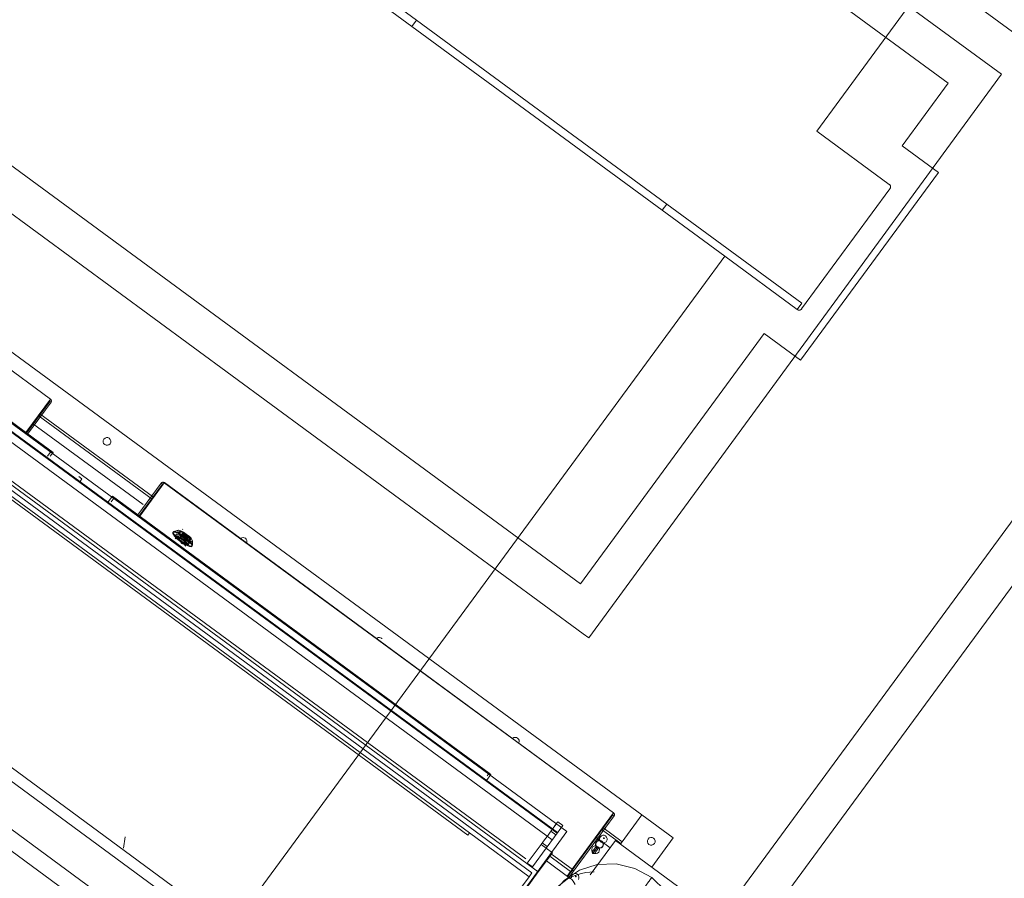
# Model space of a CAD drawing. Header units: metres. Extents: x 135583 to 135939, y 457896 to 458258.
# Tile 275 of 599: x 135786.38 to 135787.65, y 457942.52 to 457943.63. Entities that reach past the tile are written whole.
import ezdxf

# ---------------------------------------------------------------- set-up
doc = ezdxf.new("R2010")
doc.units = ezdxf.units.M
doc.linetypes.add('Hidden', pattern=[4, 2, -2])
doc.layers.add('NIEUWE INSTALLATIE', color=250, linetype='Continuous', lineweight=0)

msp = doc.modelspace()

# ---------------------------------------------------------------- linework, layer by layer
at = {"layer": 'NIEUWE INSTALLATIE'}
for p, q in [((135787.6448, 457943.5555), (135786.5975, 457944.3227)), ((135785.8277, 457943.5957), (135787.1816, 457942.6011)), ((135785.8277, 457943.5957), (135787.1816, 457942.6011)), ((135786.0657, 457943.5988), (135787.1061, 457942.8345)), ((135786.42, 457943.1368), (135785.8413, 457943.5619)), ((135786.42, 457943.1368), (135785.8413, 457943.5619)), ((135786.4201, 457943.1369), (135785.8414, 457943.562)), ((135786.4201, 457943.1369), (135785.8414, 457943.562)), ((135787.1134, 457942.8291), (135787.6448, 457943.5555)), ((135785.8317, 457943.4762), (135787.0664, 457942.5692)), ((135787.0725, 457942.5775), (135785.8379, 457943.4846)), ((135787.0731, 457942.5784), (135785.8385, 457943.4854)), ((135785.7975, 457943.4466), (135787.0483, 457942.5277)), ((135785.799, 457943.4384), (135787.04, 457942.5266)), ((135785.8145, 457943.4393), (135787.0325, 457942.5445)), ((135786.4233, 457943.0679), (135785.9357, 457943.4261)), ((135786.4208, 457943.0696), (135785.9381, 457943.4242)), ((135785.8699, 457943.3744), (135786.9578, 457942.5751)), ((135786.9599, 457942.578), (135785.872, 457943.3773)), ((135786.7931, 457942.3509), (135785.7051, 457943.1502)), ((135785.6968, 457943.1388), (135786.7847, 457942.3395)), ((135786.3882, 457943.0936), (135786.42, 457943.1368)), ((135786.3882, 457943.0936), (135786.42, 457943.1368)), ((135786.4191, 457943.1339), (135786.389, 457943.093)), ((135786.4191, 457943.1339), (135786.389, 457943.093)), ((135786.3906, 457943.0918), (135786.4207, 457943.1328)), ((135786.3906, 457943.0918), (135786.4207, 457943.1328)), ((135786.4049, 457943.1158), (135786.4186, 457943.1345)), ((135786.4186, 457943.1345), (135786.4049, 457943.1158)), ((135786.4207, 457943.1328), (135786.4191, 457943.1339)), ((135786.4207, 457943.1328), (135786.4191, 457943.1339)), ((135786.7996, 457942.2668), (135785.623, 457943.1313)), ((135786.7862, 457942.2487), (135785.6096, 457943.1131)), ((135786.551, 457943.0078), (135786.4043, 457943.1156)), ((135786.551, 457943.0078), (135786.4043, 457943.1156)), ((135786.4069, 457943.114), (135786.4053, 457943.1152)), ((135786.4053, 457943.1152), (135786.4069, 457943.114)), ((135786.4063, 457943.1177), (135786.5525, 457943.0103)), ((135786.4063, 457943.1177), (135786.5525, 457943.0103)), ((135786.5393, 457943.001), (135786.397, 457943.1055)), ((135786.397, 457943.1055), (135786.5393, 457943.001)), ((135786.5393, 457943.001), (135786.397, 457943.1055)), ((135786.397, 457943.1055), (135786.5393, 457943.001)), ((135786.4161, 457943.0631), (135786.4208, 457943.0696)), ((135786.4198, 457943.0631), (135786.4233, 457943.0679)), ((135786.4606, 457943.0342), (135786.4566, 457943.0372)), ((135786.4606, 457943.0342), (135786.4581, 457943.0308)), ((135786.5625, 457943.0286), (135786.5325, 457942.9876)), ((135786.5625, 457943.0286), (135786.5325, 457942.9876)), ((135786.5341, 457942.9865), (135786.5642, 457943.0274)), ((135786.5341, 457942.9865), (135786.5642, 457943.0274)), ((135786.5666, 457943.0291), (135786.5349, 457942.9859)), ((135786.5666, 457943.0291), (135786.5349, 457942.9859)), ((135786.5511, 457943.0083), (135786.5648, 457943.0271)), ((135786.5648, 457943.0271), (135786.5511, 457943.0083)), ((135786.5642, 457943.0274), (135786.5625, 457943.0286)), ((135786.5642, 457943.0274), (135786.5625, 457943.0286)), ((135787.1453, 457942.604), (135786.5666, 457943.0291)), ((135787.1453, 457942.604), (135786.5666, 457943.0291)), ((135787.1454, 457942.604), (135786.5667, 457943.0292)), ((135787.1454, 457942.604), (135786.5667, 457943.0292)), ((135786.4998, 457943.0116), (135786.4945, 457943.0043)), ((135786.5022, 457943.0098), (135786.4982, 457943.0043)), ((135786.9874, 457942.6534), (135786.4998, 457943.0116)), ((135786.9849, 457942.6551), (135786.5022, 457943.0098)), ((135786.5488, 457943.0098), (135786.5504, 457943.0086)), ((135786.5504, 457943.0086), (135786.5488, 457943.0098)), ((135786.5845, 457942.9678), (135786.579, 457942.9661)), ((135786.5845, 457942.9678), (135786.579, 457942.9661)), ((135786.5906, 457942.9687), (135786.59, 457942.9692)), ((135786.5906, 457942.9687), (135786.59, 457942.9692)), ((135786.5784, 457942.9657), (135786.5778, 457942.9649)), ((135786.5784, 457942.9657), (135786.5778, 457942.9649)), ((135786.5829, 457942.9598), (135786.5806, 457942.9567)), ((135786.5829, 457942.9598), (135786.5806, 457942.9567)), ((135786.5812, 457942.961), (135786.5825, 457942.9628)), ((135786.5812, 457942.961), (135786.5825, 457942.9628)), ((135786.5921, 457942.9513), (135786.5848, 457942.9568)), ((135786.5921, 457942.9513), (135786.5848, 457942.9568)), ((135786.5851, 457942.9571), (135786.5862, 457942.9585)), ((135786.5851, 457942.9571), (135786.5862, 457942.9585)), ((135786.5858, 457942.9572), (135786.5887, 457942.9611)), ((135786.5858, 457942.9572), (135786.5887, 457942.9611)), ((135786.589, 457942.9607), (135786.5862, 457942.9568)), ((135786.589, 457942.9607), (135786.5862, 457942.9568)), ((135786.5865, 457942.9591), (135786.5877, 457942.9607)), ((135786.5877, 457942.9607), (135786.5865, 457942.9591)), ((135786.5939, 457942.9537), (135786.5865, 457942.9591)), ((135786.5939, 457942.9537), (135786.5865, 457942.9591)), ((135786.5877, 457942.9607), (135786.5878, 457942.9606)), ((135786.5877, 457942.9607), (135786.5878, 457942.9606)), ((135786.5948, 457942.9554), (135786.5879, 457942.9605)), ((135786.5948, 457942.9554), (135786.5879, 457942.9605)), ((135786.5887, 457942.9611), (135786.5897, 457942.9625)), ((135786.5887, 457942.9611), (135786.5897, 457942.9625)), ((135786.5947, 457942.9566), (135786.589, 457942.9607)), ((135786.5947, 457942.9566), (135786.589, 457942.9607)), ((135786.5891, 457942.9608), (135786.5894, 457942.9612)), ((135786.5891, 457942.9608), (135786.5894, 457942.9612)), ((135786.5892, 457942.9609), (135786.5891, 457942.9609)), ((135786.5894, 457942.9612), (135786.5904, 457942.9626)), ((135786.5894, 457942.9612), (135786.5904, 457942.9626)), ((135786.595, 457942.9571), (135786.5894, 457942.9612)), ((135786.595, 457942.9571), (135786.5894, 457942.9612)), ((135786.5902, 457942.9625), (135786.5901, 457942.9625)), ((135786.5902, 457942.9623), (135786.5958, 457942.9582)), ((135786.5902, 457942.9623), (135786.5958, 457942.9582)), ((135786.5904, 457942.9626), (135786.596, 457942.9585)), ((135786.5904, 457942.9626), (135786.596, 457942.9585)), ((135786.5918, 457942.9527), (135786.5947, 457942.9566)), ((135786.5918, 457942.9527), (135786.5947, 457942.9566)), ((135786.5951, 457942.9564), (135786.5923, 457942.9525)), ((135786.5951, 457942.9564), (135786.5923, 457942.9525)), ((135786.5939, 457942.9537), (135786.595, 457942.9553)), ((135786.595, 457942.9553), (135786.5939, 457942.9537)), ((135786.595, 457942.9571), (135786.5947, 457942.9566)), ((135786.595, 457942.9571), (135786.5947, 457942.9566)), ((135786.5949, 457942.9554), (135786.595, 457942.9553)), ((135786.5949, 457942.9554), (135786.595, 457942.9553)), ((135786.596, 457942.9585), (135786.595, 457942.9571)), ((135786.596, 457942.9585), (135786.595, 457942.9571)), ((135786.5962, 457942.9578), (135786.5951, 457942.9564)), ((135786.5962, 457942.9578), (135786.5951, 457942.9564)), ((135786.6028, 457942.9486), (135786.6028, 457942.9544)), ((135786.6028, 457942.9486), (135786.6028, 457942.9544)), ((135786.5934, 457942.9532), (135786.5924, 457942.9518)), ((135786.5934, 457942.9532), (135786.5924, 457942.9518)), ((135786.5936, 457942.9518), (135786.593, 457942.9533)), ((135786.5933, 457942.9474), (135786.5956, 457942.9505)), ((135786.5933, 457942.9474), (135786.5956, 457942.9505)), ((135786.5986, 457942.951), (135786.5973, 457942.9492)), ((135786.5986, 457942.951), (135786.5973, 457942.9492)), ((135786.602, 457942.9471), (135786.6026, 457942.9479)), ((135786.602, 457942.9471), (135786.6026, 457942.9479)), ((135787.1061, 457942.8345), (135787.1134, 457942.8291)), ((135786.9816, 457942.6456), (135786.9874, 457942.6534)), ((135786.9824, 457942.6517), (135786.9849, 457942.6551)), ((135787.1444, 457942.6011), (135787.0909, 457942.5283)), ((135787.1444, 457942.6011), (135787.0909, 457942.5283)), ((135787.0919, 457942.5313), (135787.1453, 457942.604)), ((135787.0919, 457942.5313), (135787.1453, 457942.604)), ((135787.0925, 457942.5271), (135787.146, 457942.5999)), ((135787.0925, 457942.5271), (135787.146, 457942.5999)), ((135787.1311, 457942.5842), (135787.1439, 457942.6016)), ((135787.1439, 457942.6016), (135787.1311, 457942.5842)), ((135787.146, 457942.5999), (135787.1444, 457942.6011)), ((135787.146, 457942.5999), (135787.1444, 457942.6011)), ((135787.1816, 457942.6011), (135787.1563, 457942.5667)), ((135787.1816, 457942.6011), (135787.1563, 457942.5667)), ((135787.1564, 457942.5667), (135787.1816, 457942.6011)), ((135787.1816, 457942.6011), (135787.2219, 457942.5715)), ((135787.0799, 457942.5876), (135787.0584, 457942.5584)), ((135787.0799, 457942.5876), (135787.0734, 457942.5923)), ((135786.9578, 457942.5751), (135786.9598, 457942.5779)), ((135786.9598, 457942.5779), (135786.9599, 457942.578)), ((135786.9598, 457942.5779), (135787.0364, 457942.5216)), ((135787.071, 457942.5755), (135787.0645, 457942.5802)), ((135787.1295, 457942.5744), (135787.1246, 457942.5676)), ((135787.1295, 457942.5744), (135787.127, 457942.574)), ((135787.127, 457942.574), (135787.1274, 457942.5715)), ((135787.1322, 457942.5811), (135787.1306, 457942.5823)), ((135787.1306, 457942.5823), (135787.1322, 457942.5811)), ((135787.1546, 457942.5643), (135787.1311, 457942.5816)), ((135787.1546, 457942.5643), (135787.1311, 457942.5816)), ((135787.1316, 457942.5849), (135787.1563, 457942.5667)), ((135787.1316, 457942.5849), (135787.1563, 457942.5667)), ((135786.516, 457942.573), (135786.514, 457942.5582)), ((135787.052, 457942.5631), (135787.0342, 457942.539)), ((135787.0584, 457942.5584), (135787.052, 457942.5631)), ((135787.0599, 457942.5604), (135787.0534, 457942.5651)), ((135787.1152, 457942.524), (135787.1478, 457942.5683)), ((135787.1246, 457942.5676), (135787.1221, 457942.5673)), ((135787.1221, 457942.5673), (135787.1225, 457942.5647)), ((135787.1409, 457942.559), (135787.1223, 457942.5727)), ((135787.1223, 457942.5727), (135787.1409, 457942.559)), ((135787.1409, 457942.559), (135787.1223, 457942.5727)), ((135787.1246, 457942.5676), (135787.1225, 457942.5647)), ((135787.1233, 457942.5663), (135787.1231, 457942.566)), ((135787.1478, 457942.5683), (135787.2541, 457942.4902)), ((135787.1563, 457942.5667), (135787.1546, 457942.5643)), ((135787.1563, 457942.5667), (135787.1546, 457942.5643)), ((135787.1546, 457942.5643), (135787.1552, 457942.5652)), ((135787.2219, 457942.5715), (135787.1944, 457942.5341)), ((135787.0407, 457942.5342), (135787.0584, 457942.5584)), ((135787.0665, 457942.5525), (135787.0483, 457942.5277)), ((135787.0585, 457942.5584), (135787.0665, 457942.5525)), ((135787.0653, 457942.5508), (135787.0919, 457942.5313)), ((135787.0653, 457942.5508), (135787.0919, 457942.5313)), ((135787.1179, 457942.5538), (135787.1228, 457942.5605)), ((135787.1183, 457942.5513), (135787.1179, 457942.5538)), ((135787.1183, 457942.5513), (135787.1233, 457942.558)), ((135787.1209, 457942.5516), (135787.1183, 457942.5513)), ((135787.1209, 457942.5516), (135787.1258, 457942.5583)), ((135787.1233, 457942.558), (135787.1228, 457942.5605)), ((135787.1258, 457942.5583), (135787.1233, 457942.558)), ((135787.1309, 457942.5601), (135787.1312, 457942.5605)), ((135787.0342, 457942.539), (135787.0407, 457942.5342)), ((135787.0588, 457942.542), (135787.0894, 457942.5195)), ((135787.0631, 457942.5479), (135787.0899, 457942.5282)), ((135787.0631, 457942.5479), (135787.0899, 457942.5282)), ((135787.0483, 457942.5277), (135787.0249, 457942.4958)), ((135787.04, 457942.5266), (135787.0364, 457942.5216)), ((135787.0899, 457942.5282), (135787.0856, 457942.5223)), ((135787.0856, 457942.5223), (135787.0899, 457942.5282)), ((135787.0862, 457942.5219), (135787.0909, 457942.5283)), ((135787.0909, 457942.5283), (135787.0862, 457942.5219)), ((135787.0925, 457942.5271), (135787.0878, 457942.5207)), ((135787.0878, 457942.5207), (135787.0925, 457942.5271)), ((135787.0933, 457942.525), (135787.0907, 457942.5246)), ((135787.0907, 457942.5246), (135787.0911, 457942.5221)), ((135787.0909, 457942.5283), (135787.0925, 457942.5271)), ((135787.0909, 457942.5283), (135787.0925, 457942.5271)), ((135787.0364, 457942.5216), (135786.8651, 457942.2885))]:
    msp.add_line(p, q, dxfattribs=at)
at = {"layer": 'NIEUWE INSTALLATIE', "linetype": 'Hidden'}
for p, q in [((135787.5764, 457943.5437), (135786.6093, 457944.2542)), ((135787.5764, 457943.5437), (135786.6093, 457944.2542)), ((135786.5692, 457943.8618), (135786.8915, 457943.625)), ((135786.5692, 457943.8618), (135786.8915, 457943.625)), ((135786.8856, 457943.6169), (135786.5632, 457943.8537)), ((135786.8856, 457943.6169), (135786.5632, 457943.8537)), ((135787.4366, 457943.5224), (135787.5564, 457943.6855)), ((135787.4366, 457943.5224), (135787.5564, 457943.6855)), ((135787.7579, 457943.5375), (135787.5564, 457943.6855)), ((135787.7579, 457943.5375), (135787.5564, 457943.6855)), ((135786.8915, 457943.625), (135786.8856, 457943.6169)), ((135786.8915, 457943.625), (135786.8856, 457943.6169)), ((135787.208, 457943.3801), (135786.8856, 457943.6169)), ((135787.208, 457943.3801), (135786.8856, 457943.6169)), ((135786.8915, 457943.625), (135787.2139, 457943.3881)), ((135786.8915, 457943.625), (135787.2139, 457943.3881)), ((135786.1356, 457943.6095), (135787.1027, 457942.899)), ((135786.1356, 457943.6095), (135787.1027, 457942.899)), ((135787.5172, 457943.4631), (135787.5764, 457943.5437)), ((135787.5172, 457943.4631), (135787.5764, 457943.5437)), ((135787.407, 457943.4821), (135787.4366, 457943.5224)), ((135787.407, 457943.4821), (135787.4366, 457943.5224)), ((135785.8362, 457943.4975), (135787.0853, 457942.5798)), ((135785.8362, 457943.4975), (135787.0853, 457942.5798)), ((135787.5004, 457943.4134), (135787.407, 457943.4821)), ((135787.5004, 457943.4134), (135787.407, 457943.4821)), ((135787.5574, 457943.4335), (135787.5172, 457943.4631)), ((135787.5574, 457943.4335), (135787.5172, 457943.4631)), ((135787.5639, 457943.4288), (135787.3863, 457943.187)), ((135787.5639, 457943.4288), (135787.3863, 457943.187)), ((135787.5574, 457943.4335), (135787.5639, 457943.4288)), ((135787.5574, 457943.4335), (135787.5639, 457943.4288)), ((135787.3876, 457943.2531), (135787.5013, 457943.4078)), ((135787.3876, 457943.2531), (135787.5013, 457943.4078)), ((135787.2139, 457943.3881), (135787.208, 457943.3801)), ((135787.2139, 457943.3881), (135787.208, 457943.3801)), ((135787.2139, 457943.3881), (135787.3879, 457943.2603)), ((135787.2139, 457943.3881), (135787.3879, 457943.2603)), ((135787.2885, 457943.3209), (135787.208, 457943.3801)), ((135787.2885, 457943.3209), (135787.208, 457943.3801)), ((135786.5266, 457941.4393), (135787.9104, 457943.3229)), ((135786.5266, 457941.4393), (135787.9104, 457943.3229)), ((135787.2589, 457943.2806), (135787.2885, 457943.3209)), ((135787.2589, 457943.2806), (135787.2885, 457943.3209)), ((135787.2885, 457943.3209), (135787.382, 457943.2522)), ((135787.2885, 457943.3209), (135787.382, 457943.2522)), ((135786.3646, 457942.0633), (135787.2589, 457943.2806)), ((135786.3646, 457942.0633), (135787.2589, 457943.2806)), ((135787.3879, 457943.2603), (135787.382, 457943.2522)), ((135787.3879, 457943.2603), (135787.382, 457943.2522)), ((135787.9211, 457943.253), (135786.5669, 457941.4097)), ((135787.9211, 457943.253), (135786.5669, 457941.4097)), ((135787.1027, 457942.899), (135787.3395, 457943.2214)), ((135787.1027, 457942.899), (135787.3395, 457943.2214)), ((135787.3395, 457943.2214), (135787.3798, 457943.1918)), ((135787.3395, 457943.2214), (135787.3798, 457943.1918)), ((135787.3863, 457943.187), (135787.3798, 457943.1918)), ((135787.3863, 457943.187), (135787.3798, 457943.1918)), ((135787.0853, 457942.5798), (135786.401, 457941.6483)), ((135787.0853, 457942.5798), (135786.401, 457941.6483))]:
    msp.add_line(p, q, dxfattribs=at)
at = {"layer": 'NIEUWE INSTALLATIE', "flags": 128}
for points in [[(135786.5894, 457942.9612), (135786.5891, 457942.9613), (135786.5889, 457942.9613)], [(135786.5904, 457942.9626), (135786.5901, 457942.9627), (135786.5899, 457942.9627)], [(135786.5948, 457942.9568), (135786.5947, 457942.9567), (135786.5947, 457942.9566)], [(135786.5947, 457942.9566), (135786.5947, 457942.9565), (135786.5948, 457942.9565), (135786.5949, 457942.9565), (135786.5949, 457942.9564), (135786.595, 457942.9564)], [(135786.5961, 457942.9579), (135786.5961, 457942.958), (135786.596, 457942.958), (135786.596, 457942.9581), (135786.5959, 457942.9581), (135786.5958, 457942.9582)], [(135786.596, 457942.9583), (135786.596, 457942.9582), (135786.5961, 457942.9579)], [(135787.1282, 457942.5731), (135787.1288, 457942.5738), (135787.1295, 457942.5744)], [(135787.1274, 457942.5715), (135787.1277, 457942.5723), (135787.1282, 457942.5731)], [(135787.1179, 457942.5538), (135787.1185, 457942.5531), (135787.1192, 457942.5524)], [(135787.1192, 457942.5524), (135787.12, 457942.5519), (135787.1209, 457942.5516)], [(135787.1944, 457942.5204), (135787.1727, 457942.5323), (135787.1487, 457942.5381), (135787.1244, 457942.5373), (135787.1016, 457942.5301), (135787.082, 457942.5171), (135787.07, 457942.5039)], [(135787.0911, 457942.5221), (135787.0914, 457942.523), (135787.0919, 457942.5237)], [(135787.0919, 457942.5237), (135787.0925, 457942.5244), (135787.0933, 457942.525)], [(135787.1944, 457942.5204), (135787.2123, 457942.5032), (135787.225, 457942.4821), (135787.2315, 457942.4586), (135787.2314, 457942.4347), (135787.2249, 457942.4121), (135787.2159, 457942.3968)]]:
    msp.add_lwpolyline(points, dxfattribs=at)
at = {"layer": 'NIEUWE INSTALLATIE', "linetype": 'Hidden'}
for centre, major_axis, start_param, end_param in [((135787.4981, 457943.4102), (-0.00361, 0.00172), 3.215253, 4.52425), ((135787.4981, 457943.4102), (-0.00341, 0.00209), 3.056604, 4.627401), ((135787.4981, 457943.4102), (-0.00361, 0.00172), 3.215253, 4.52425), ((135787.4981, 457943.4102), (-0.00341, 0.00209), 3.056604, 4.627401), ((135787.3844, 457943.2554), (-0.0003, 0.00399), 2.432081, 4.002878), ((135787.3844, 457943.2554), (-0.0003, 0.00399), 2.432081, 4.002878), ((135787.3844, 457943.2554), (-0.00246, 0.00316), 2.108105, 3.155302), ((135787.3844, 457943.2554), (-0.00246, 0.00316), 2.108105, 3.155302)]:
    msp.add_ellipse(centre, major_axis=major_axis, ratio=1, start_param=start_param, end_param=end_param, dxfattribs=at)
at = {"layer": 'NIEUWE INSTALLATIE'}
for centre, major_axis, ratio, start_param, end_param in [((135786.4928, 457943.0823), (-0.00445, 0.00228), 1, 4.551509, 7.693101), ((135786.4928, 457943.0823), (-0.00445, 0.00228), 1, 4.551509, 7.693101), ((135786.4928, 457943.0823), (0.00296, 0.00403), 1, 3.141593, 6.283185), ((135786.4928, 457943.0823), (0.00296, 0.00403), 1, 3.141593, 6.283185), ((135786.4477, 457943.0251), (0.0089, 0.0121), 0.000001, 0.785398, 0.94717), ((135786.5899, 457942.956), (-0.0121, 0.0089), 0.245086, 4.712389, 7.853982), ((135786.5899, 457942.956), (-0.0121, 0.0089), 0.245086, 4.712389, 7.853982), ((135786.5933, 457942.9607), (-0.00927, 0.00681), 0.245086, 0, 3.141593), ((135786.5933, 457942.9607), (-0.00927, 0.00681), 0.245086, 0, 3.141593), ((135786.5933, 457942.9607), (-0.00927, 0.00681), 0.245086, 3.141593, 6.283185), ((135786.5933, 457942.9607), (-0.00927, 0.00681), 0.245086, 3.141593, 6.283185), ((135786.5933, 457942.9607), (-0.00725, 0.00533), 0.245086, 4.712389, 7.853982), ((135786.5933, 457942.9607), (-0.00725, 0.00533), 0.245086, 4.712389, 7.853982), ((135786.5905, 457942.9568), (-0.0121, 0.0089), 0.245086, 0, 1.570796), ((135786.5905, 457942.9568), (-0.0121, 0.0089), 0.245086, 0, 1.570796), ((135786.5905, 457942.9568), (-0.0121, 0.0089), 0.245086, 4.712389, 6.283185), ((135786.5905, 457942.9568), (-0.0121, 0.0089), 0.245086, 4.712389, 6.283185), ((135786.5881, 457942.9535), (-0.0109, 0.008), 0.245086, 5.37434, 5.723406), ((135786.5899, 457942.956), (-0.00886, 0.00651), 0.245086, 0.4297, 1.141097), ((135786.5899, 457942.956), (-0.00886, 0.00651), 0.245086, 0.4297, 1.141097), ((135786.5899, 457942.956), (-0.0087, 0.00639), 0.245086, 0.411138, 1.159658), ((135786.5899, 457942.956), (-0.0087, 0.00639), 0.245086, 0.411138, 1.159658), ((135786.5881, 457942.9535), (-0.00878, 0.00645), 0.245086, 4.712389, 5.66774), ((135786.5881, 457942.9535), (-0.00878, 0.00645), 0.245086, 4.712389, 5.66774), ((135786.5881, 457942.9535), (-0.0109, 0.008), 0.245086, 4.748569, 5.446701), ((135786.5899, 457942.956), (-0.00886, 0.00651), 0.245086, 5.142089, 5.853486), ((135786.5899, 457942.956), (-0.00886, 0.00651), 0.245086, 5.142089, 5.853486), ((135786.5899, 457942.956), (-0.0087, 0.00639), 0.245086, 5.123527, 5.872047), ((135786.5899, 457942.956), (-0.0087, 0.00639), 0.245086, 5.123527, 5.872047), ((135786.5893, 457942.9552), (-0.00637, 0.00468), 0.245086, 4.712389, 6.283185), ((135786.5893, 457942.9552), (-0.00637, 0.00468), 0.245086, 4.712389, 6.283185), ((135786.5888, 457942.9545), (-0.00886, 0.00651), 0.245086, 5.142089, 5.497787), ((135786.5888, 457942.9545), (-0.00886, 0.00651), 0.245086, 5.142089, 5.497787), ((135786.5854, 457942.9575), (-0.000403, 0.000296), 0.969501, 1.570793, 3.141589), ((135786.5854, 457942.9575), (-0.000403, 0.000296), 0.969501, 1.570793, 3.141589), ((135786.5928, 457942.9599), (-0.00645, 0.00474), 0.245086, 4.712389, 7.15585), ((135786.5928, 457942.9599), (-0.00645, 0.00474), 0.245086, 4.712389, 7.15585), ((135786.5881, 457942.9535), (-0.0109, 0.008), 0.245086, 5.025274, 5.102562), ((135786.5862, 457942.9569), (-0.000403, 0.000296), 0.245087, 0, 1.570796), ((135786.5862, 457942.9569), (-0.000403, 0.000296), 0.245087, 0, 1.570796), ((135786.5864, 457942.9589), (-0.000403, 0.000296), 0.969501, 1.570798, 3.141594), ((135786.5864, 457942.9589), (-0.000403, 0.000296), 0.969501, 1.570798, 3.141594), ((135786.5872, 457942.9583), (-0.000403, 0.000296), 0.245087, 4.712389, 6.283185), ((135786.5872, 457942.9583), (-0.000403, 0.000296), 0.245087, 4.712389, 6.283185), ((135786.5899, 457942.956), (-0.0121, 0.0089), 0.245086, 1.570796, 4.712389), ((135786.5899, 457942.956), (-0.0121, 0.0089), 0.245086, 1.570796, 4.712389), ((135786.5905, 457942.9568), (-0.0121, 0.0089), 0.245086, 1.570796, 3.141593), ((135786.5905, 457942.9568), (-0.0121, 0.0089), 0.245086, 1.570796, 3.141593), ((135786.5891, 457942.9608), (-0.000403, 0.000296), 0.969501, 4.712385, 6.283182), ((135786.5891, 457942.9608), (-0.000403, 0.000296), 0.969501, 5.819534, 6.283182), ((135786.5891, 457942.9608), (-0.000403, 0.000296), 0.245086, 0, 1.570796), ((135786.5891, 457942.9608), (-0.000403, 0.000296), 0.245086, 0, 1.570796), ((135786.5928, 457942.9599), (-0.00645, 0.00474), 0.245086, 1.068637, 1.570796), ((135786.5928, 457942.9599), (-0.00645, 0.00474), 0.245086, 1.068419, 1.570796), ((135786.5891, 457942.9608), (-0.000296, -0.000403), 0.000001, 1.323188, 2.893984), ((135786.5901, 457942.9622), (-0.000403, 0.000296), 0.969501, 5.819538, 6.283185), ((135786.5901, 457942.9622), (-0.000403, 0.000296), 0.969501, 4.712389, 6.283185), ((135786.5901, 457942.9622), (-0.000403, 0.000296), 0.245086, 4.712389, 6.283185), ((135786.5901, 457942.9622), (-0.000403, 0.000296), 0.245086, 4.712389, 6.283185), ((135786.5881, 457942.9535), (-0.00878, 0.00645), 0.245086, 3.757038, 4.712389), ((135786.5881, 457942.9535), (-0.00878, 0.00645), 0.245086, 3.757038, 4.712389), ((135786.5893, 457942.9552), (-0.00637, 0.00468), 0.245086, 2.617994, 4.712389), ((135786.5893, 457942.9552), (-0.00637, 0.00468), 0.245086, 2.617994, 4.712389), ((135786.5881, 457942.9535), (-0.0109, 0.008), 0.245086, 3.978077, 4.676209), ((135786.5928, 457942.9599), (-0.00645, 0.00474), 0.245086, 1.570796, 2.073386), ((135786.5928, 457942.9599), (-0.00645, 0.00474), 0.245086, 1.570796, 2.073168), ((135786.5933, 457942.9607), (-0.00725, 0.00533), 0.245086, 1.570796, 4.712389), ((135786.5933, 457942.9607), (-0.00725, 0.00533), 0.245086, 1.570796, 4.712389), ((135786.5905, 457942.9568), (-0.0121, 0.0089), 0.245086, 3.141593, 4.712389), ((135786.5905, 457942.9568), (-0.0121, 0.0089), 0.245086, 3.141593, 4.712389), ((135786.5929, 457942.9542), (-0.000403, 0.000296), 0.245087, 3.141593, 4.712389), ((135786.5929, 457942.9542), (-0.000403, 0.000296), 0.245087, 3.141593, 4.712389), ((135786.5937, 457942.9536), (-0.000403, 0.000296), 0.969501, 0.000001, 1.570798), ((135786.5937, 457942.9536), (-0.000403, 0.000296), 0.969501, 0.000001, 1.570798), ((135786.5928, 457942.9599), (-0.00645, 0.00474), 0.245086, 2.268928, 4.712389), ((135786.5928, 457942.9599), (-0.00645, 0.00474), 0.245086, 2.268928, 4.712389), ((135786.5947, 457942.9567), (-0.000296, -0.000403), 0.000001, 1.323187, 2.893984), ((135786.5947, 457942.9567), (-0.000403, 0.000296), 0.245086, 1.570796, 3.141593), ((135786.5947, 457942.9567), (-0.000296, -0.000403), 0.000001, 1.786835, 3.348027), ((135786.5899, 457942.956), (-0.0087, 0.00639), 0.245086, 3.552731, 4.301251), ((135786.5899, 457942.956), (-0.0087, 0.00639), 0.245086, 3.552731, 4.301251), ((135786.5947, 457942.9567), (-0.000403, 0.000296), 0.969501, 3.14159, 4.712387), ((135786.5947, 457942.9567), (-0.000403, 0.000296), 0.969501, 3.14159, 4.712387), ((135786.5947, 457942.9567), (-0.000403, 0.000296), 0.245086, 2.356194, 3.141593), ((135786.5899, 457942.956), (-0.00886, 0.00651), 0.245086, 3.571292, 4.282689), ((135786.5899, 457942.956), (-0.00886, 0.00651), 0.245086, 3.571292, 4.282689), ((135786.5958, 457942.9581), (-0.000403, 0.000296), 0.245086, 3.141593, 4.712389), ((135786.5958, 457942.9581), (-0.000403, 0.000296), 0.969501, 3.141593, 4.712389), ((135786.5958, 457942.9581), (-0.000403, 0.000296), 0.969501, 3.141593, 4.712389), ((135786.5958, 457942.9581), (-0.000403, 0.000296), 0.245086, 3.141592, 3.926991), ((135786.6681, 457942.9535), (-0.0046, 0.00196), 1, 4.48056, 5.792803), ((135786.6681, 457942.9535), (-0.0046, 0.00196), 1, 4.48056, 5.792803), ((135786.6681, 457942.9535), (-0.00371, 0.00336), 1, 3.502698, 4.814941), ((135786.6681, 457942.9535), (-0.00371, 0.00336), 1, 3.502698, 4.814941), ((135786.587, 457942.952), (-0.00637, 0.00468), 0.245086, 3.665191, 4.712389), ((135786.587, 457942.952), (-0.00637, 0.00468), 0.245086, 3.665191, 4.712389), ((135786.5899, 457942.956), (-0.0087, 0.00639), 0.245086, 1.981934, 2.730455), ((135786.5899, 457942.956), (-0.0087, 0.00639), 0.245086, 1.981934, 2.730455), ((135786.5927, 457942.9522), (-0.000403, 0.000296), 0.969501, 0, 1.570796), ((135786.5927, 457942.9522), (-0.000403, 0.000296), 0.969501, 0, 1.570796), ((135786.5899, 457942.956), (-0.00886, 0.00651), 0.245086, 2.000496, 2.711893), ((135786.5899, 457942.956), (-0.00886, 0.00651), 0.245086, 2.000496, 2.711893), ((135786.5881, 457942.9535), (-0.0109, 0.008), 0.245086, 4.325985, 4.399504), ((135786.5888, 457942.9545), (-0.00886, 0.00651), 0.245086, 3.571292, 4.282689), ((135786.5888, 457942.9545), (-0.00886, 0.00651), 0.245086, 3.571292, 4.282689), ((135786.8434, 457942.8247), (-0.00486, 0.00119), 1, 4.319694, 5.464237), ((135786.8434, 457942.8247), (-0.00486, 0.00119), 1, 4.319694, 5.464237), ((135786.8434, 457942.8247), (-0.00441, 0.00235), 1, 4.393031, 4.568089), ((135786.8434, 457942.8247), (-0.00441, 0.00235), 1, 4.393031, 4.568089), ((135787.0187, 457942.696), (-0.00464, -0.00187), 1, 3.695167, 5.00741), ((135787.0187, 457942.696), (-0.00464, -0.00187), 1, 3.695167, 5.00741), ((135787.0187, 457942.696), (-0.00492, -0.00091), 1, 2.584167, 3.89641), ((135787.0187, 457942.696), (-0.00492, -0.00091), 1, 2.584167, 3.89641), ((135787.0527, 457942.5641), (-0.0207, -0.0282), 0.000001, 1.535725, 3.891919), ((135787.1322, 457942.5702), (-0.00403, 0.00296), 0.969501, 4.712389, 6.283185), ((135787.1322, 457942.5702), (-0.00403, 0.00296), 0.969501, 3.141593, 4.712389), ((135787.1221, 457942.5563), (-0.00403, 0.00296), 0.969501, 4.712389, 6.283186), ((135787.127, 457942.5631), (-0.00403, 0.00296), 0.969501, 4.712389, 7.473237), ((135787.127, 457942.5631), (-0.00395, 0.0029), 0.969501, 3.926991, 7.068583), ((135787.1273, 457942.5634), (-0.00403, 0.00296), 0.969501, 0.380744, 3.141592), ((135787.1273, 457942.5634), (-0.00395, 0.0029), 0.969501, 3.926991, 7.068584), ((135787.127, 457942.5631), (-0.00395, 0.0029), 0.969501, 0.785398, 3.926991), ((135787.1273, 457942.5634), (-0.00395, 0.0029), 0.969501, 0.785398, 3.926991), ((135787.1273, 457942.5634), (-0.00403, 0.00296), 0.969501, 3.141593, 5.902441), ((135787.127, 457942.5631), (-0.00403, 0.00296), 0.969501, 1.951541, 4.712389), ((135787.1322, 457942.5702), (-0.00403, 0.00296), 0.969501, 1.570796, 3.141593), ((135787.1939, 457942.5672), (-0.00494, -0.00076), 1, 3.926991, 7.068583), ((135787.1939, 457942.5672), (0.00296, 0.00403), 1, 3.141593, 6.283185), ((135787.1221, 457942.5563), (-0.00403, 0.00296), 0.969501, 1.570796, 3.141592), ((135787.1213, 457942.5553), (-0.000403, 0.000296), 0.969501, 4.712388, 7.85398), ((135787.1213, 457942.5553), (-0.000403, 0.000296), 0.969501, 1.570794, 4.712387), ((135787.1221, 457942.5563), (-0.00403, 0.00296), 0.969501, 3.141593, 4.712389), ((135787.143, 457942.4504), (-0.0729, 0.0536), 0.766044, 5.498793, 6.597345), ((135787.0959, 457942.5208), (-0.00403, 0.00296), 0.969501, 4.712389, 6.283185), ((135787.0959, 457942.5208), (-0.00403, 0.00296), 0.969501, 3.141593, 4.712389), ((135787.0778, 457942.5037), (-0.0161, 0.0118), 0.984808, 4.180926, 4.712389)]:
    msp.add_ellipse(centre, major_axis=major_axis, ratio=ratio, start_param=start_param, end_param=end_param, dxfattribs=at)
for points in [[(135786.4191, 457943.1339), (135786.4192, 457943.134), (135786.4192, 457943.1342), (135786.4193, 457943.1345), (135786.4192, 457943.1348), (135786.4191, 457943.135), (135786.4191, 457943.1351)], [(135786.4191, 457943.1339), (135786.4192, 457943.134), (135786.4192, 457943.1342), (135786.4193, 457943.1345), (135786.4192, 457943.1348), (135786.4191, 457943.135), (135786.4191, 457943.1351)], [(135786.42, 457943.1368), (135786.4202, 457943.1367), (135786.4205, 457943.1364), (135786.4209, 457943.1358), (135786.4211, 457943.1352), (135786.4213, 457943.1346), (135786.4212, 457943.1339), (135786.421, 457943.1333), (135786.4208, 457943.1329), (135786.4207, 457943.1328)], [(135786.42, 457943.1368), (135786.4202, 457943.1367), (135786.4205, 457943.1364), (135786.4209, 457943.1358), (135786.4211, 457943.1352), (135786.4213, 457943.1346), (135786.4212, 457943.1339), (135786.421, 457943.1333), (135786.4208, 457943.1329), (135786.4207, 457943.1328)], [(135786.4201, 457943.1368), (135786.4201, 457943.1368), (135786.4201, 457943.1369), (135786.4201, 457943.1369)], [(135786.4201, 457943.1368), (135786.4201, 457943.1368), (135786.4201, 457943.1369), (135786.4201, 457943.1369)], [(135786.5625, 457943.0286), (135786.5627, 457943.0287), (135786.563, 457943.029), (135786.5635, 457943.0294), (135786.5641, 457943.0296), (135786.5648, 457943.0297), (135786.5654, 457943.0296), (135786.5661, 457943.0294), (135786.5665, 457943.0292), (135786.5666, 457943.0291)], [(135786.5625, 457943.0286), (135786.5627, 457943.0287), (135786.563, 457943.029), (135786.5635, 457943.0294), (135786.5641, 457943.0296), (135786.5648, 457943.0297), (135786.5654, 457943.0296), (135786.5661, 457943.0294), (135786.5665, 457943.0292), (135786.5666, 457943.0291)], [(135786.5652, 457943.0277), (135786.5651, 457943.0277), (135786.5649, 457943.0277), (135786.5646, 457943.0277), (135786.5644, 457943.0276), (135786.5642, 457943.0275), (135786.5642, 457943.0274)], [(135786.5652, 457943.0277), (135786.5651, 457943.0277), (135786.5649, 457943.0277), (135786.5646, 457943.0277), (135786.5644, 457943.0276), (135786.5642, 457943.0275), (135786.5642, 457943.0274)], [(135786.5667, 457943.0292), (135786.5666, 457943.0292), (135786.5666, 457943.0292), (135786.5666, 457943.0291)], [(135786.5667, 457943.0292), (135786.5666, 457943.0292), (135786.5666, 457943.0292), (135786.5666, 457943.0291)], [(135786.582, 457942.9611), (135786.5827, 457942.9608), (135786.5833, 457942.9606), (135786.584, 457942.9603)], [(135786.584, 457942.9603), (135786.5842, 457942.9602), (135786.5844, 457942.96), (135786.5847, 457942.9599)], [(135786.5853, 457942.9568), (135786.5852, 457942.957), (135786.5851, 457942.9571), (135786.5851, 457942.9571)], [(135786.5853, 457942.9568), (135786.5852, 457942.957), (135786.5851, 457942.9571), (135786.5851, 457942.9571)], [(135786.5862, 457942.9585), (135786.5862, 457942.9586), (135786.5865, 457942.9585), (135786.5869, 457942.9583), (135786.5871, 457942.9581)], [(135786.5862, 457942.9585), (135786.5862, 457942.9586), (135786.5865, 457942.9585), (135786.5869, 457942.9583), (135786.5871, 457942.9581)], [(135786.589, 457942.9612), (135786.5889, 457942.9612), (135786.5889, 457942.9613), (135786.5889, 457942.9613)], [(135786.589, 457942.9612), (135786.589, 457942.9611), (135786.5891, 457942.961), (135786.5892, 457942.9609)], [(135786.5892, 457942.9609), (135786.5892, 457942.9608), (135786.5891, 457942.9608), (135786.589, 457942.9607)], [(135786.5901, 457942.9627), (135786.59, 457942.9627), (135786.5899, 457942.9627), (135786.5899, 457942.9627)], [(135786.5901, 457942.9627), (135786.5902, 457942.9626), (135786.5902, 457942.9626), (135786.5903, 457942.9625)], [(135786.5902, 457942.9623), (135786.5903, 457942.9624), (135786.5903, 457942.9624), (135786.5903, 457942.9625)], [(135786.5927, 457942.954), (135786.5929, 457942.9538), (135786.5933, 457942.9535), (135786.5934, 457942.9532), (135786.5934, 457942.9532)], [(135786.5927, 457942.954), (135786.5929, 457942.9538), (135786.5933, 457942.9535), (135786.5934, 457942.9532), (135786.5934, 457942.9532)], [(135786.5928, 457942.9541), (135786.593, 457942.954), (135786.5932, 457942.9538), (135786.5935, 457942.9536)], [(135786.5877, 457942.9522), (135786.5887, 457942.9514), (135786.5898, 457942.9506), (135786.5909, 457942.9499)], [(135786.5924, 457942.9518), (135786.5924, 457942.9518), (135786.5922, 457942.9518), (135786.592, 457942.9519)], [(135786.5924, 457942.9518), (135786.5924, 457942.9518), (135786.5922, 457942.9518), (135786.592, 457942.9519)], [(135786.5935, 457942.9535), (135786.5945, 457942.9527), (135786.5955, 457942.9518), (135786.5965, 457942.951)], [(135786.5952, 457942.9522), (135786.5954, 457942.952), (135786.5956, 457942.9518), (135786.5958, 457942.9517)], [(135786.5958, 457942.9517), (135786.5962, 457942.9511), (135786.5967, 457942.9506), (135786.5971, 457942.95)], [(135786.5965, 457942.951), (135786.5969, 457942.9505), (135786.5972, 457942.95), (135786.5976, 457942.9494)], [(135787.1444, 457942.6011), (135787.1445, 457942.6012), (135787.1445, 457942.6013), (135787.1446, 457942.6016), (135787.1445, 457942.6019), (135787.1444, 457942.6021), (135787.1443, 457942.6022)], [(135787.1444, 457942.6011), (135787.1445, 457942.6012), (135787.1445, 457942.6013), (135787.1446, 457942.6016), (135787.1445, 457942.6019), (135787.1444, 457942.6021), (135787.1443, 457942.6022)], [(135787.1453, 457942.604), (135787.1454, 457942.6038), (135787.1458, 457942.6035), (135787.1462, 457942.603), (135787.1464, 457942.6024), (135787.1466, 457942.6017), (135787.1465, 457942.6011), (135787.1463, 457942.6004), (135787.1461, 457942.6001), (135787.146, 457942.5999)], [(135787.1453, 457942.604), (135787.1454, 457942.6038), (135787.1458, 457942.6035), (135787.1462, 457942.603), (135787.1464, 457942.6024), (135787.1466, 457942.6017), (135787.1465, 457942.6011), (135787.1463, 457942.6004), (135787.1461, 457942.6001), (135787.146, 457942.5999)], [(135787.1454, 457942.6039), (135787.1454, 457942.604), (135787.1454, 457942.604), (135787.1454, 457942.604)], [(135787.1454, 457942.6039), (135787.1454, 457942.604), (135787.1454, 457942.604), (135787.1454, 457942.604)], [(135787.1282, 457942.5731), (135787.1278, 457942.5726), (135787.1273, 457942.5714), (135787.1272, 457942.5695), (135787.1279, 457942.5676), (135787.1288, 457942.5666), (135787.1294, 457942.5663)], [(135787.1325, 457942.5714), (135787.1325, 457942.5713), (135787.1324, 457942.5711), (135787.1325, 457942.5709), (135787.1327, 457942.5708)], [(135787.1325, 457942.5714), (135787.1326, 457942.5716), (135787.1329, 457942.5717), (135787.1331, 457942.5716), (135787.1332, 457942.5715)], [(135787.1327, 457942.5708), (135787.1328, 457942.5707), (135787.133, 457942.5706), (135787.1333, 457942.5707), (135787.1334, 457942.5709)], [(135787.1334, 457942.5709), (135787.1334, 457942.571), (135787.1335, 457942.5712), (135787.1334, 457942.5714), (135787.1332, 457942.5715)], [(135787.1192, 457942.5524), (135787.1187, 457942.5528), (135787.1178, 457942.5538), (135787.1171, 457942.5556), (135787.1171, 457942.5576), (135787.1177, 457942.5588), (135787.118, 457942.5593)], [(135787.0919, 457942.5313), (135787.0918, 457942.5312), (135787.0918, 457942.5311), (135787.0916, 457942.5308), (135787.0913, 457942.5303), (135787.091, 457942.5298), (135787.0907, 457942.5293), (135787.0903, 457942.5287), (135787.0901, 457942.5284), (135787.0899, 457942.5282)], [(135787.0919, 457942.5313), (135787.0918, 457942.5312), (135787.0918, 457942.5311), (135787.0916, 457942.5308), (135787.0913, 457942.5303), (135787.091, 457942.5298), (135787.0907, 457942.5293), (135787.0903, 457942.5287), (135787.0901, 457942.5284), (135787.0899, 457942.5282)], [(135787.0911, 457942.5292), (135787.0911, 457942.5291), (135787.0911, 457942.5289), (135787.0911, 457942.5286), (135787.091, 457942.5284), (135787.0909, 457942.5283)], [(135787.0911, 457942.5292), (135787.0911, 457942.5291), (135787.0911, 457942.5289), (135787.0911, 457942.5286), (135787.091, 457942.5284), (135787.0909, 457942.5283)], [(135787.0919, 457942.5237), (135787.0915, 457942.5232), (135787.091, 457942.5221), (135787.091, 457942.5208), (135787.0911, 457942.5201)], [(135787.0925, 457942.5271), (135787.0927, 457942.5273), (135787.0929, 457942.5277), (135787.0931, 457942.5283), (135787.0931, 457942.529), (135787.093, 457942.5296), (135787.0928, 457942.5303), (135787.0924, 457942.5308), (135787.092, 457942.5311), (135787.0919, 457942.5313)], [(135787.0925, 457942.5271), (135787.0927, 457942.5273), (135787.0929, 457942.5277), (135787.0931, 457942.5283), (135787.0931, 457942.529), (135787.093, 457942.5296), (135787.0928, 457942.5303), (135787.0924, 457942.5308), (135787.092, 457942.5311), (135787.0919, 457942.5313)], [(135787.0963, 457942.5221), (135787.0962, 457942.5219), (135787.0961, 457942.5217), (135787.0963, 457942.5215), (135787.0964, 457942.5214)], [(135787.0963, 457942.5221), (135787.0964, 457942.5222), (135787.0966, 457942.5223), (135787.0968, 457942.5222), (135787.097, 457942.5222)], [(135787.0964, 457942.5214), (135787.0965, 457942.5213), (135787.0968, 457942.5212), (135787.097, 457942.5214), (135787.0971, 457942.5215)], [(135787.0971, 457942.5215), (135787.0972, 457942.5216), (135787.0972, 457942.5218), (135787.0971, 457942.5221), (135787.097, 457942.5222)], [(135787.1786, 457942.4988), (135787.1808, 457942.5018), (135787.1849, 457942.5074), (135787.1896, 457942.5139), (135787.1929, 457942.5183), (135787.1945, 457942.5205), (135787.1944, 457942.5204), (135787.1932, 457942.5188), (135787.1924, 457942.5176)]]:
    msp.add_open_spline(points, degree=3, dxfattribs=at)
for points, knots in [([(135786.5876, 457942.9579), (135786.5872, 457942.9582), (135786.5857, 457942.9592), (135786.5842, 457942.9601), (135786.5831, 457942.9608)], [-0.6797983, -0.6797983, -0.6797983, -0.6797983, -0.5, 0, 0, 0, 0]), ([(135786.595, 457942.9564), (135786.595, 457942.9565), (135786.5949, 457942.9566), (135786.5949, 457942.9567), (135786.5948, 457942.9568)], [0, 0, 0, 0, 0.4, 1, 1, 1, 1])]:
    msp.add_open_spline(points, degree=3, knots=knots, dxfattribs=at)

doc.saveas('drawing.dxf')
